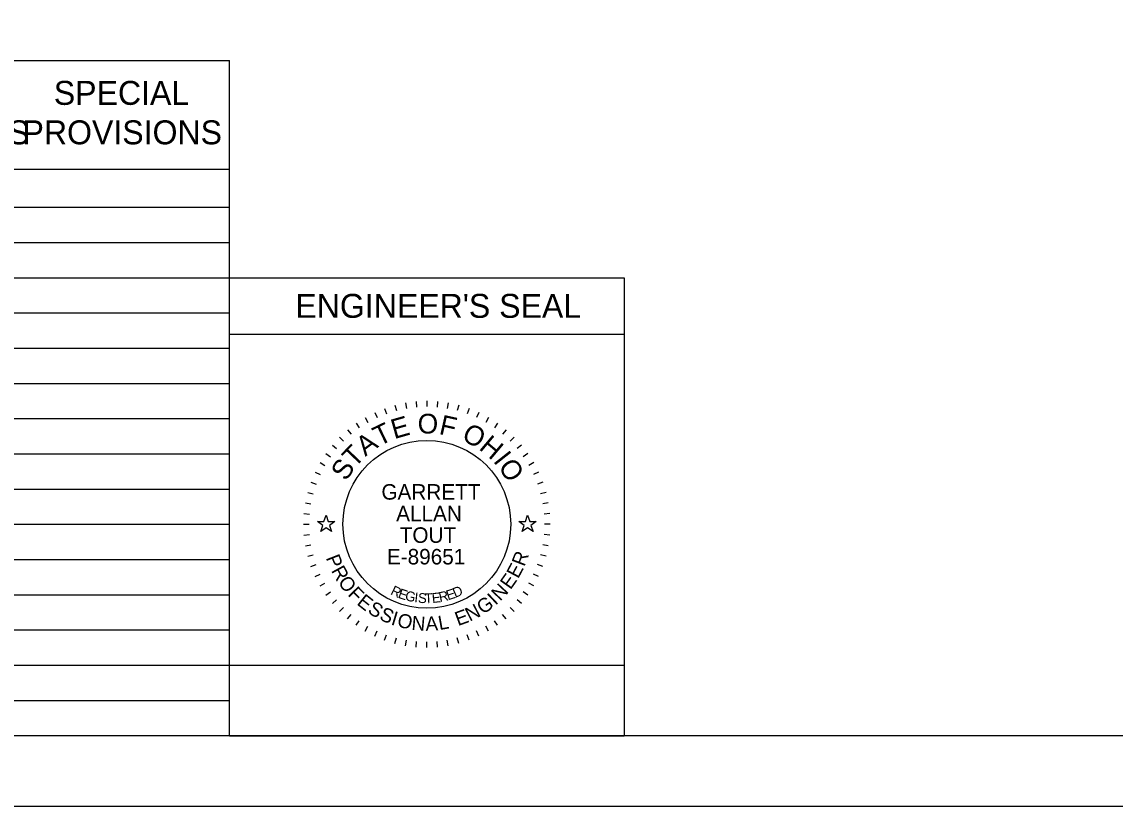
# Model space of a CAD drawing. Extents: x 0 to 34, y 0 to 22.
# Drawn here: x 22.13 to 29.88, y 0 to 5.57 of the extents above; entities that cross this region are included whole.
import ezdxf

# ---------------------------------------------------------------- set-up
doc = ezdxf.new("R2010")
doc.units = 0
for name, color, linetype in [('SH_Border', 7, 'Continuous'), ('SH_Cut_Line', 7, 'Continuous'), ('SH_Data', 7, 'Continuous'), ('SH_Seal', 7, 'Continuous'), ('SH_Text', 7, 'Continuous')]:
    doc.layers.add(name, color=color, linetype=linetype)

msp = doc.modelspace()

# ---------------------------------------------------------------- linework, layer by layer
at = {"layer": 'SH_Border'}
msp.add_lwpolyline([(1.5, 21.5), (33.5, 21.5), (33.5, 0.5), (1.5, 0.5)], close=True, dxfattribs=at)
at = {"layer": 'SH_Cut_Line'}
msp.add_lwpolyline([(0, 0), (34, 0), (34, 22), (0, 22)], close=True, dxfattribs=at)
at = {"layer": 'SH_Data'}
for p, q in [((10.15, 5.2917), (23.6, 5.2917)), ((23.6, 0.5), (23.6, 5.2917)), ((10.15, 4.5209), (23.6, 4.5209)), ((10.15, 4.25), (23.6, 4.25)), ((10.15, 4), (23.6, 4)), ((10.15, 3.75), (23.6, 3.75)), ((23.6, 0.5), (23.6, 3.75)), ((23.6, 3.75), (26.4, 3.75)), ((26.4, 3.75), (26.4, 0.5)), ((10.15, 3.5), (23.6, 3.5)), ((23.6, 3.35), (26.4, 3.35)), ((10.15, 3.25), (23.6, 3.25)), ((10.15, 3), (23.6, 3)), ((10.15, 2.75), (23.6, 2.75)), ((10.15, 2.5), (23.6, 2.5)), ((10.15, 2.25), (23.6, 2.25)), ((10.15, 2), (23.6, 2)), ((10.15, 1.75), (23.6, 1.75)), ((10.15, 1.5), (23.6, 1.5)), ((10.15, 1.25), (23.6, 1.25)), ((10.15, 1), (23.6, 1)), ((10.15, 0.75), (23.6, 0.75)), ((23.6, 0.5), (26.4, 0.5))]:
    msp.add_line(p, q, dxfattribs=at)
msp.add_lwpolyline([(23.6, 0.5), (23.6, 1), (26.4, 1), (26.4, 0.5)], close=True, dxfattribs=at)
at = {"layer": 'SH_Seal'}
for p, q in [((24.9237, 2.8717), (24.9272, 2.8318)), ((25, 2.875), (25, 2.835)), ((25.0763, 2.8717), (25.0728, 2.8318)), ((24.6302, 2.793), (24.6471, 2.7568)), ((24.7007, 2.8222), (24.7144, 2.7846)), ((24.7735, 2.8452), (24.7839, 2.8065)), ((24.8481, 2.8617), (24.855, 2.8223)), ((25.1519, 2.8617), (25.145, 2.8223)), ((25.2265, 2.8452), (25.2161, 2.8065)), ((25.2993, 2.8222), (25.2856, 2.7846)), ((25.3698, 2.793), (25.3529, 2.7568)), ((24.4981, 2.7168), (24.5211, 2.684)), ((24.5625, 2.7578), (24.5825, 2.7231)), ((25.4375, 2.7578), (25.4175, 2.7231)), ((25.5019, 2.7168), (25.4789, 2.684)), ((24.4376, 2.6703), (24.4633, 2.6396)), ((25.5624, 2.6703), (25.5367, 2.6396)), ((24.3297, 2.5624), (24.3604, 2.5367)), ((24.3813, 2.6187), (24.4096, 2.5904)), ((25.6187, 2.6187), (25.5904, 2.5904)), ((25.6703, 2.5624), (25.6396, 2.5367)), ((24.2832, 2.5019), (24.316, 2.4789)), ((25.7168, 2.5019), (25.684, 2.4789)), ((24.2422, 2.4375), (24.2769, 2.4175)), ((25.7578, 2.4375), (25.7231, 2.4175)), ((24.207, 2.3698), (24.2432, 2.3529)), ((25.793, 2.3698), (25.7568, 2.3529)), ((24.1778, 2.2993), (24.2154, 2.2856)), ((25.8222, 2.2993), (25.7846, 2.2856)), ((24.1548, 2.2265), (24.1935, 2.2161)), ((25.8452, 2.2265), (25.8065, 2.2161)), ((24.1383, 2.1519), (24.1777, 2.145)), ((25.8617, 2.1519), (25.8223, 2.145)), ((24.1283, 2.0763), (24.1682, 2.0728)), ((25.8717, 2.0763), (25.8318, 2.0728)), ((24.125, 2), (24.165, 2)), ((25.875, 2), (25.835, 2)), ((24.1283, 1.9237), (24.1682, 1.9272)), ((25.8717, 1.9237), (25.8318, 1.9272)), ((24.1383, 1.8481), (24.1777, 1.855)), ((24.1548, 1.7735), (24.1935, 1.7839)), ((25.8452, 1.7735), (25.8065, 1.7839)), ((25.8617, 1.8481), (25.8223, 1.855)), ((24.1778, 1.7007), (24.2154, 1.7144)), ((25.8222, 1.7007), (25.7846, 1.7144)), ((24.207, 1.6302), (24.2432, 1.6471)), ((25.793, 1.6302), (25.7568, 1.6471)), ((24.2422, 1.5625), (24.2769, 1.5825)), ((25.7578, 1.5625), (25.7231, 1.5825)), ((24.2832, 1.4981), (24.316, 1.5211)), ((25.7168, 1.4981), (25.684, 1.5211)), ((24.3297, 1.4376), (24.3604, 1.4633)), ((24.3813, 1.3813), (24.4096, 1.4096)), ((25.6187, 1.3813), (25.5904, 1.4096)), ((25.6703, 1.4376), (25.6396, 1.4633)), ((24.4376, 1.3297), (24.4633, 1.3604)), ((25.5624, 1.3297), (25.5367, 1.3604)), ((24.4981, 1.2832), (24.5211, 1.316)), ((24.5625, 1.2422), (24.5825, 1.2769)), ((24.6302, 1.207), (24.6471, 1.2432)), ((25.3698, 1.207), (25.3529, 1.2432)), ((25.4375, 1.2422), (25.4175, 1.2769)), ((25.5019, 1.2832), (25.4789, 1.316)), ((24.7007, 1.1778), (24.7144, 1.2154)), ((24.7735, 1.1548), (24.7839, 1.1935)), ((24.8481, 1.1383), (24.855, 1.1777)), ((24.9237, 1.1283), (24.9272, 1.1682)), ((25, 1.125), (25, 1.165)), ((25.0763, 1.1283), (25.0728, 1.1682)), ((25.1519, 1.1383), (25.145, 1.1777)), ((25.2265, 1.1548), (25.2161, 1.1935)), ((25.2993, 1.1778), (25.2856, 1.2154))]:
    msp.add_line(p, q, dxfattribs=at)
for points in [[(24.2236, 2.02), (24.2705, 2.02), (24.285, 2.0645), (24.2995, 2.02), (24.3464, 2.02), (24.3085, 1.9924), (24.323, 1.9478), (24.285, 1.9754), (24.247, 1.9478), (24.2615, 1.9924)], [(25.6536, 2.02), (25.7005, 2.02), (25.715, 2.0645), (25.7295, 2.02), (25.7764, 2.02), (25.7385, 1.9924), (25.753, 1.9478), (25.715, 1.9754), (25.677, 1.9478), (25.6915, 1.9924)]]:
    msp.add_lwpolyline(points, close=True, dxfattribs=at)
msp.add_circle((25, 2), 0.595, dxfattribs=at)

# ---------------------------------------------------------------- texts
at = {"layer": 'SH_Data'}
msp.add_text("ENGINEER'S SEAL", height=0.17, dxfattribs=at).set_placement((24.0676, 3.465))
at = {"layer": 'SH_Seal'}
for s, height, rotation, p in [('T', 0.14, 25.71674, (24.6616, 2.5518)), ('E', 0.14, 15.75706, (24.7684, 2.6038)), ('O', 0.14, 359.78119, (24.9347, 2.6443)), ('F', 0.14, 347.43619, (25.0811, 2.6417)), ('O', 0.14, 332.25863, (25.2398, 2.6015)), ('T', 0.14, 46.4344, (24.4883, 2.3964)), ('A', 0.14, 36.47472, (24.5634, 2.4781)), ('H', 0.14, 319.91363, (25.3632, 2.5361)), ('I', 0.14, 308.36695, (25.4665, 2.4483)), ('S', 0.14, 57.19238, (24.4281, 2.3014)), ('O', 0.14, 303.14906, (25.5021, 2.4089)), ('P', 0.1, 291.49398, (24.2823, 1.7621)), ('R', 0.1, 69.23216, (25.6919, 1.6954)), ('R', 0.1, 298.73106, (24.319, 1.6717)), ('E', 0.1, 61.99508, (25.6476, 1.6098)), ('E', 0.1, 54.75801, (25.5933, 1.5314)), ('O', 0.1, 306.46664, (24.3655, 1.5883)), ('F', 0.1, 314.7068, (24.4343, 1.4983)), ('R', 0.07, 334.48695, (24.7375, 1.5051)), ('D', 0.07, 23.30524, (25.201, 1.477)), ('N', 0.1, 47.02243, (25.5202, 1.4508)), ('E', 0.1, 321.43929, (24.4978, 1.4348)), ('E', 0.07, 341.03996, (24.7906, 1.4801)), ('G', 0.07, 347.47515, (24.8414, 1.4618)), ('I', 0.07, 353.78581, (24.9091, 1.4468)), ('S', 0.07, 356.89262, (24.9358, 1.4429)), ('T', 0.07, 3.00609, (24.9857, 1.4387)), ('E', 0.07, 6.01169, (25.0389, 1.4412)), ('R', 0.07, 11.91844, (25.0925, 1.4474)), ('E', 0.07, 17.68363, (25.1498, 1.4602)), ('G', 0.1, 35.04687, (25.3981, 1.357)), ('I', 0.1, 43.28703, (25.4868, 1.4214)), ('S', 0.1, 328.67637, (24.5743, 1.3752)), ('S', 0.1, 335.91345, (24.6564, 1.3266)), ('E', 0.1, 20.07421, (25.2212, 1.277)), ('N', 0.1, 27.31129, (25.3045, 1.3075)), ('I', 0.1, 343.15053, (24.7406, 1.2897)), ('O', 0.1, 346.88592, (24.7839, 1.2751)), ('N', 0.1, 355.12608, (24.8888, 1.2517)), ('A', 0.1, 2.86166, (24.9923, 1.2437)), ('L', 0.1, 10.09874, (25.0894, 1.249))]:
    msp.add_text(s, height=height, rotation=rotation, dxfattribs=at).set_placement(p)
for s, p in [('GARRETT', (24.6778, 2.1749)), ('ALLAN', (24.7824, 2.0216)), ('TOUT', (24.8076, 1.8684)), ('E-89651', (24.7167, 1.7151))]:
    msp.add_text(s, height=0.11, dxfattribs=at).set_placement(p)
at = {"layer": 'SH_Text'}
for s, p in [('SPECIAL', (22.3542, 4.9763)), ('SPECIFICATIONS', (20.2871, 4.6963)), ('PROVISIONS', (22.1323, 4.6963))]:
    msp.add_text(s, height=0.17, dxfattribs=at).set_placement(p)

doc.saveas('drawing.dxf')
